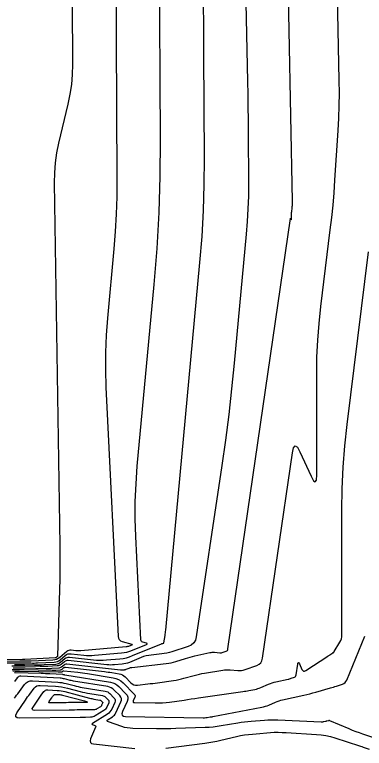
# Model space of a CAD drawing. Extents: x 1768942 to 1774819, y 723037 to 732099.
# Drawn here: x 1770830.2 to 1770861.8, y 724815.1 to 724881.4 of the extents above; entities that cross this region are included whole.
import ezdxf

# ---------------------------------------------------------------- set-up
doc = ezdxf.new("R2010")
doc.units = 0
doc.layers.add('R_Contours', color=7, linetype='Continuous')

msp = doc.modelspace()

# ---------------------------------------------------------------- linework, layer by layer
at = {"layer": 'R_Contours'}
for points in [[(1770830.099, 724822.411), (1770830.458, 724822.409), (1770830.818, 724822.404), (1770831.177, 724822.397), (1770833.081, 724822.354), (1770833.208, 724822.352), (1770833.335, 724822.352), (1770833.462, 724822.355), (1770833.589, 724822.36), (1770834.205, 724822.391), (1770834.275, 724822.4), (1770834.341, 724822.419), (1770834.402, 724822.449), (1770834.459, 724822.49), (1770834.68, 724822.676), (1770834.737, 724822.715), (1770834.798, 724822.741), (1770834.863, 724822.754), (1770834.933, 724822.753), (1770839.78, 724822.221), (1770839.823, 724822.218), (1770839.866, 724822.216), (1770839.909, 724822.217), (1770839.952, 724822.219), (1770840.124, 724822.234), (1770840.167, 724822.24), (1770840.209, 724822.248), (1770840.25, 724822.26), (1770840.29, 724822.275), (1770840.554, 724822.383), (1770840.611, 724822.405), (1770840.67, 724822.422), (1770840.73, 724822.435), (1770840.791, 724822.444), (1770843.909, 724822.78), (1770844.13, 724822.809), (1770844.349, 724822.85), (1770844.565, 724822.902), (1770844.779, 724822.964), (1770845.63, 724823.238), (1770845.844, 724823.304), (1770846.059, 724823.365), (1770846.275, 724823.421), (1770846.492, 724823.473), (1770847.845, 724823.777), (1770847.948, 724823.796), (1770848.052, 724823.807), (1770848.156, 724823.81), (1770848.261, 724823.805), (1770848.741, 724823.765), (1770848.816, 724823.763), (1770848.889, 724823.768), (1770848.961, 724823.782), (1770849.032, 724823.803), (1770849.314, 724823.904), (1770849.377, 724823.935), (1770849.425, 724823.979), (1770849.458, 724824.035), (1770849.477, 724824.103), (1770855.107, 724862.984), (1770855.112, 724863.006), (1770855.119, 724863.014), (1770855.128, 724863.008), (1770855.138, 724862.989), (1770855.186, 724862.886), (1770855.196, 724862.867), (1770855.203, 724862.861), (1770855.208, 724862.869), (1770855.209, 724862.891), (1770855.209, 724863.316), (1770855.21, 724863.388), (1770855.214, 724863.46), (1770855.219, 724863.531), (1770855.227, 724863.602), (1770855.267, 724863.926), (1770855.273, 724863.978), (1770855.278, 724864.03), (1770855.283, 724864.083), (1770855.286, 724864.135), (1770855.3, 724864.346), (1770855.303, 724864.398), (1770855.304, 724864.451), (1770855.305, 724864.503), (1770855.305, 724864.556), (1770854.391, 724910.832)], [(1770835.271, 724910.421), (1770835.446, 724876.9), (1770835.424, 724875.997), (1770835.348, 724875.099), (1770835.218, 724874.207), (1770835.034, 724873.322), (1770834.192, 724869.793), (1770834.009, 724868.908), (1770833.882, 724868.016), (1770833.812, 724867.118), (1770833.798, 724866.214), (1770834.296, 724833.451), (1770834.305, 724832.447), (1770834.303, 724831.443), (1770834.29, 724830.439), (1770834.265, 724829.435), (1770834.085, 724823.46), (1770834.082, 724823.438), (1770834.075, 724823.417), (1770834.063, 724823.399), (1770834.047, 724823.383), (1770833.975, 724823.322), (1770833.957, 724823.309), (1770833.937, 724823.299), (1770833.915, 724823.293), (1770833.893, 724823.29), (1770831.133, 724823.154), (1770831.116, 724823.153), (1770831.098, 724823.153), (1770831.08, 724823.153), (1770831.063, 724823.153), (1770830.992, 724823.155), (1770830.974, 724823.155), (1770830.956, 724823.155), (1770830.938, 724823.155), (1770830.921, 724823.155), (1770821.188, 724823.129)], [(1770850.627, 724903.78), (1770851.239, 724875.354), (1770851.262, 724874.205), (1770851.279, 724873.056), (1770851.293, 724871.907), (1770851.301, 724870.758), (1770851.325, 724866.162), (1770851.317, 724865.013), (1770851.281, 724863.866), (1770851.217, 724862.72), (1770851.124, 724861.575), (1770850.041, 724849.923), (1770849.809, 724847.602), (1770849.545, 724845.284), (1770849.25, 724842.97), (1770848.922, 724840.66), (1770846.619, 724825.194), (1770846.536, 724824.891), (1770846.386, 724824.646), (1770846.168, 724824.457), (1770845.883, 724824.326), (1770844.42, 724823.856), (1770844.193, 724823.79), (1770843.964, 724823.735), (1770843.732, 724823.692), (1770843.498, 724823.661), (1770842.555, 724823.559), (1770842.322, 724823.525), (1770842.092, 724823.476), (1770841.867, 724823.41), (1770841.646, 724823.327), (1770840.582, 724822.888), (1770840.422, 724822.829), (1770840.258, 724822.782), (1770840.092, 724822.749), (1770839.922, 724822.728), (1770839.238, 724822.669), (1770839.066, 724822.658), (1770838.895, 724822.656), (1770838.725, 724822.662), (1770838.554, 724822.677), (1770835.061, 724823.06), (1770834.967, 724823.061), (1770834.878, 724823.044), (1770834.795, 724823.009), (1770834.717, 724822.955), (1770834.417, 724822.703), (1770834.339, 724822.647), (1770834.256, 724822.606), (1770834.167, 724822.579), (1770834.072, 724822.567), (1770833.233, 724822.526), (1770833.06, 724822.519), (1770832.888, 724822.515), (1770832.715, 724822.514), (1770832.543, 724822.517), (1770831.14, 724822.548), (1770830.849, 724822.554), (1770830.558, 724822.558), (1770830.267, 724822.56), (1770829.975, 724822.56)], [(1770839.289, 724898.519), (1770839.456, 724866.499), (1770839.445, 724864.932), (1770839.396, 724863.366), (1770839.308, 724861.802), (1770839.182, 724860.24), (1770838.602, 724853.994), (1770838.484, 724852.432), (1770838.423, 724850.869), (1770838.416, 724849.304), (1770838.466, 724847.739), (1770839.575, 724825.228), (1770839.603, 724825.072), (1770839.671, 724824.947), (1770839.777, 724824.852), (1770839.923, 724824.789), (1770840.787, 724824.54), (1770840.835, 724824.521), (1770840.852, 724824.5), (1770840.837, 724824.478), (1770840.792, 724824.454), (1770840.548, 724824.353), (1770840.487, 724824.33), (1770840.424, 724824.312), (1770840.36, 724824.3), (1770840.295, 724824.291), (1770836.205, 724823.94), (1770836.094, 724823.934), (1770835.983, 724823.932), (1770835.872, 724823.936), (1770835.761, 724823.946), (1770835.319, 724823.994), (1770835.211, 724823.996), (1770835.11, 724823.977), (1770835.015, 724823.936), (1770834.927, 724823.875), (1770834.29, 724823.339), (1770834.151, 724823.239), (1770834.001, 724823.165), (1770833.841, 724823.118), (1770833.67, 724823.096), (1770831.718, 724823), (1770831.631, 724822.996), (1770831.545, 724822.994), (1770831.459, 724822.994), (1770831.373, 724822.995), (1770831.029, 724823.003), (1770830.943, 724823.005), (1770830.857, 724823.006), (1770830.77, 724823.006), (1770830.684, 724823.007), (1770822.79, 724822.985)], [(1770830.003, 724822.263), (1770830.359, 724822.26), (1770830.714, 724822.256), (1770831.07, 724822.249), (1770833.62, 724822.191), (1770833.702, 724822.189), (1770833.783, 724822.19), (1770833.864, 724822.192), (1770833.945, 724822.195), (1770834.339, 724822.214), (1770834.384, 724822.22), (1770834.426, 724822.233), (1770834.465, 724822.252), (1770834.501, 724822.278), (1770834.642, 724822.397), (1770834.679, 724822.422), (1770834.718, 724822.439), (1770834.76, 724822.447), (1770834.804, 724822.446), (1770838.333, 724822.059), (1770838.498, 724822.04), (1770838.662, 724822.019), (1770838.826, 724821.995), (1770838.99, 724821.97), (1770839.644, 724821.864), (1770839.802, 724821.826), (1770839.948, 724821.765), (1770840.082, 724821.681), (1770840.204, 724821.574), (1770840.712, 724821.057), (1770840.842, 724820.95), (1770840.985, 724820.878), (1770841.14, 724820.843), (1770841.309, 724820.844), (1770842.253, 724820.948), (1770842.469, 724820.972), (1770842.684, 724820.998), (1770842.899, 724821.026), (1770843.114, 724821.056), (1770844.565, 724821.261), (1770844.802, 724821.299), (1770845.037, 724821.344), (1770845.271, 724821.396), (1770845.503, 724821.456), (1770846.429, 724821.711), (1770846.662, 724821.771), (1770846.895, 724821.826), (1770847.13, 724821.874), (1770847.366, 724821.916), (1770849.003, 724822.183), (1770849.171, 724822.205), (1770849.34, 724822.217), (1770849.509, 724822.219), (1770849.678, 724822.21), (1770850.357, 724822.153), (1770850.525, 724822.148), (1770850.691, 724822.16), (1770850.855, 724822.191), (1770851.016, 724822.239), (1770852.073, 724822.617), (1770852.278, 724822.719), (1770852.434, 724822.861), (1770852.542, 724823.042), (1770852.601, 724823.264), (1770855.288, 724841.82), (1770855.396, 724842.277), (1770855.545, 724842.445), (1770855.736, 724842.325), (1770855.968, 724841.917), (1770856.978, 724839.71), (1770857.199, 724839.303), (1770857.357, 724839.185), (1770857.452, 724839.358), (1770857.483, 724839.82), (1770857.481, 724848.917), (1770857.504, 724850.452), (1770857.575, 724851.983), (1770857.692, 724853.512), (1770857.857, 724855.039), (1770858.711, 724861.95), (1770858.841, 724863.069), (1770858.954, 724864.19), (1770859.052, 724865.312), (1770859.132, 724866.435), (1770859.422, 724870.932), (1770859.482, 724872.057), (1770859.519, 724873.182), (1770859.532, 724874.307), (1770859.522, 724875.434), (1770859.16, 724893.739)], [(1770824.392, 724822.841), (1770830.448, 724822.858), (1770830.602, 724822.858), (1770830.757, 724822.857), (1770830.911, 724822.855), (1770831.066, 724822.852), (1770831.684, 724822.837), (1770831.838, 724822.835), (1770831.993, 724822.836), (1770832.147, 724822.839), (1770832.302, 724822.846), (1770833.804, 724822.92), (1770833.949, 724822.938), (1770834.086, 724822.979), (1770834.214, 724823.042), (1770834.333, 724823.127), (1770834.791, 724823.513), (1770834.91, 724823.595), (1770835.038, 724823.65), (1770835.174, 724823.676), (1770835.318, 724823.673), (1770836.47, 724823.547), (1770836.712, 724823.526), (1770836.954, 724823.518), (1770837.196, 724823.521), (1770837.438, 724823.536), (1770839.861, 724823.744), (1770840.114, 724823.775), (1770840.363, 724823.825), (1770840.608, 724823.895), (1770840.847, 724823.984), (1770842.117, 724824.508), (1770842.175, 724824.539), (1770842.193, 724824.567), (1770842.172, 724824.594), (1770842.111, 724824.618), (1770841.788, 724824.711), (1770841.717, 724824.742), (1770841.665, 724824.788), (1770841.632, 724824.849), (1770841.619, 724824.925), (1770841.158, 724834.268), (1770841.108, 724835.852), (1770841.115, 724837.436), (1770841.177, 724839.018), (1770841.296, 724840.599), (1770842.821, 724857.007), (1770843.084, 724860.27), (1770843.267, 724863.537), (1770843.37, 724866.807), (1770843.393, 724870.081), (1770843.306, 724886.617)], [(1770830.212, 724822.709), (1770830.434, 724822.709), (1770830.657, 724822.707), (1770830.88, 724822.704), (1770831.103, 724822.7), (1770832.004, 724822.679), (1770832.222, 724822.676), (1770832.44, 724822.677), (1770832.658, 724822.682), (1770832.877, 724822.691), (1770833.938, 724822.743), (1770834.058, 724822.759), (1770834.171, 724822.792), (1770834.276, 724822.844), (1770834.375, 724822.915), (1770834.754, 724823.234), (1770834.852, 724823.302), (1770834.958, 724823.347), (1770835.07, 724823.368), (1770835.19, 724823.366), (1770837.327, 724823.132), (1770837.626, 724823.107), (1770837.925, 724823.096), (1770838.224, 724823.1), (1770838.523, 724823.118), (1770839.72, 724823.221), (1770840.017, 724823.258), (1770840.308, 724823.317), (1770840.593, 724823.398), (1770840.874, 724823.501), (1770843.48, 724824.578), (1770843.49, 724824.581), (1770843.5, 724824.584), (1770843.51, 724824.587), (1770843.521, 724824.588), (1770843.563, 724824.593), (1770843.574, 724824.594), (1770843.584, 724824.596), (1770843.594, 724824.598), (1770843.605, 724824.601), (1770843.67, 724824.623), (1770843.683, 724824.628), (1770843.693, 724824.637), (1770843.7, 724824.648), (1770843.703, 724824.662), (1770843.803, 724825.33), (1770843.819, 724825.447), (1770843.834, 724825.563), (1770843.848, 724825.68), (1770843.859, 724825.797), (1770846.946, 724859.002), (1770847.135, 724861.351), (1770847.267, 724863.702), (1770847.341, 724866.055), (1770847.357, 724868.412), (1770847.308, 724877.841), (1770847.291, 724880.198), (1770847.264, 724882.556)], [(1770830.051, 724822.115), (1770830.259, 724822.114), (1770830.467, 724822.111), (1770830.676, 724822.107), (1770834.159, 724822.028), (1770834.195, 724822.027), (1770834.23, 724822.027), (1770834.265, 724822.028), (1770834.301, 724822.03), (1770834.473, 724822.038), (1770834.492, 724822.04), (1770834.511, 724822.046), (1770834.528, 724822.054), (1770834.544, 724822.066), (1770834.605, 724822.118), (1770834.621, 724822.129), (1770834.638, 724822.136), (1770834.656, 724822.139), (1770834.676, 724822.139), (1770835.928, 724822.002), (1770836.144, 724821.977), (1770836.359, 724821.949), (1770836.573, 724821.918), (1770836.787, 724821.885), (1770839.11, 724821.509), (1770839.365, 724821.447), (1770839.601, 724821.349), (1770839.817, 724821.213), (1770840.015, 724821.041), (1770841.02, 724820.017), (1770841.069, 724819.953), (1770841.093, 724819.885), (1770841.094, 724819.813), (1770841.07, 724819.736), (1770840.927, 724819.421), (1770840.906, 724819.351), (1770840.916, 724819.302), (1770840.957, 724819.271), (1770841.028, 724819.26), (1770842.901, 724819.229), (1770843.229, 724819.23), (1770843.557, 724819.244), (1770843.884, 724819.271), (1770844.21, 724819.31), (1770845.513, 724819.494), (1770845.838, 724819.54), (1770846.164, 724819.586), (1770846.489, 724819.633), (1770846.815, 724819.68), (1770850.827, 724820.26), (1770850.963, 724820.28), (1770851.099, 724820.302), (1770851.234, 724820.325), (1770851.369, 724820.35), (1770851.909, 724820.454), (1770852.043, 724820.483), (1770852.175, 724820.52), (1770852.304, 724820.563), (1770852.432, 724820.614), (1770853.141, 724820.92), (1770853.302, 724820.985), (1770853.466, 724821.043), (1770853.633, 724821.092), (1770853.802, 724821.133), (1770854.895, 724821.373), (1770854.968, 724821.391), (1770855.041, 724821.41), (1770855.112, 724821.432), (1770855.183, 724821.456), (1770855.466, 724821.557), (1770855.529, 724821.589), (1770855.578, 724821.632), (1770855.611, 724821.688), (1770855.629, 724821.757), (1770855.77, 724822.729), (1770855.795, 724822.833), (1770855.828, 724822.871), (1770855.872, 724822.844), (1770855.924, 724822.752), (1770856.154, 724822.25), (1770856.219, 724822.15), (1770856.298, 724822.1), (1770856.391, 724822.1), (1770856.499, 724822.151), (1770858.479, 724823.451), (1770858.527, 724823.483), (1770858.575, 724823.515), (1770858.623, 724823.548), (1770858.671, 724823.58), (1770858.939, 724823.767), (1770858.948, 724823.773), (1770858.956, 724823.778), (1770858.966, 724823.782), (1770858.975, 724823.785), (1770859.02, 724823.8), (1770859.026, 724823.802), (1770859.031, 724823.806), (1770859.035, 724823.811), (1770859.038, 724823.817), (1770859.049, 724823.843), (1770859.051, 724823.849), (1770859.054, 724823.855), (1770859.058, 724823.861), (1770859.061, 724823.867), (1770859.58, 724824.729), (1770859.657, 724824.878), (1770859.711, 724825.033), (1770859.744, 724825.194), (1770859.755, 724825.361), (1770859.752, 724836.644), (1770859.782, 724838.58), (1770859.871, 724840.511), (1770860.019, 724842.439), (1770860.227, 724844.364), (1770862.155, 724859.975)], [(1770830.22, 724821.966), (1770830.281, 724821.965), (1770832.607, 724821.912), (1770832.803, 724821.907), (1770833, 724821.9), (1770833.196, 724821.892), (1770833.392, 724821.882), (1770834.53, 724821.82), (1770834.549, 724821.819), (1770834.568, 724821.816), (1770834.587, 724821.813), (1770834.605, 724821.808), (1770834.679, 724821.789), (1770834.698, 724821.784), (1770834.716, 724821.78), (1770834.735, 724821.776), (1770834.754, 724821.773), (1770838.869, 724821.106), (1770839.08, 724821.055), (1770839.275, 724820.973), (1770839.455, 724820.861), (1770839.618, 724820.718), (1770840.24, 724820.085), (1770840.365, 724819.921), (1770840.428, 724819.746), (1770840.429, 724819.56), (1770840.368, 724819.363), (1770839.951, 724818.446), (1770839.894, 724818.253), (1770839.922, 724818.113), (1770840.036, 724818.028), (1770840.235, 724817.997), (1770847.248, 724817.881), (1770847.278, 724817.881), (1770847.307, 724817.882), (1770847.336, 724817.885), (1770847.366, 724817.888), (1770847.483, 724817.905), (1770847.542, 724817.913), (1770847.601, 724817.922), (1770847.875, 724817.961), (1770847.931, 724817.97), (1770847.986, 724817.979), (1770848.042, 724817.988), (1770848.097, 724817.998), (1770852.53, 724818.845), (1770852.692, 724818.881), (1770852.851, 724818.925), (1770853.008, 724818.978), (1770853.162, 724819.039), (1770853.772, 724819.303), (1770853.925, 724819.365), (1770854.082, 724819.419), (1770854.24, 724819.466), (1770854.401, 724819.506), (1770856.326, 724819.931), (1770856.595, 724819.992), (1770856.863, 724820.058), (1770857.13, 724820.129), (1770857.396, 724820.203), (1770858.714, 724820.585), (1770858.851, 724820.625), (1770858.988, 724820.667), (1770859.125, 724820.71), (1770859.261, 724820.753), (1770859.806, 724820.931), (1770859.932, 724820.987), (1770860.038, 724821.064), (1770860.123, 724821.164), (1770860.188, 724821.285), (1770861.839, 724825.272)], [(1770830.203, 724819.646), (1770830.301, 724819.786), (1770830.401, 724819.925), (1770830.503, 724820.062), (1770831.119, 724820.884), (1770831.267, 724821.042), (1770831.438, 724821.152), (1770831.632, 724821.213), (1770831.848, 724821.225), (1770834.12, 724821.101), (1770834.307, 724821.086), (1770834.493, 724821.062), (1770834.677, 724821.028), (1770834.86, 724820.984), (1770835.588, 724820.791), (1770835.77, 724820.745), (1770835.954, 724820.704), (1770836.138, 724820.667), (1770836.324, 724820.635), (1770838.385, 724820.301), (1770838.509, 724820.271), (1770838.624, 724820.223), (1770838.729, 724820.157), (1770838.825, 724820.073), (1770839.189, 724819.702), (1770839.262, 724819.606), (1770839.299, 724819.504), (1770839.3, 724819.395), (1770839.264, 724819.279), (1770838.985, 724818.666), (1770838.913, 724818.532), (1770838.823, 724818.412), (1770838.717, 724818.307), (1770838.593, 724818.217), (1770837.243, 724817.366), (1770837.207, 724817.337), (1770837.197, 724817.311), (1770837.213, 724817.288), (1770837.254, 724817.268), (1770837.47, 724817.193), (1770837.514, 724817.17), (1770837.54, 724817.138), (1770837.546, 724817.098), (1770837.533, 724817.05), (1770837.081, 724815.975), (1770837.035, 724815.8), (1770837.063, 724815.668), (1770837.164, 724815.579), (1770837.34, 724815.533), (1770841.081, 724815.107)], [(1770863.795, 724815.701), (1770861.649, 724816.413), (1770861.339, 724816.52), (1770861.031, 724816.633), (1770860.725, 724816.752), (1770860.421, 724816.877), (1770858.672, 724817.62), (1770858.64, 724817.63), (1770858.608, 724817.635), (1770858.575, 724817.634), (1770858.542, 724817.627), (1770858.41, 724817.589), (1770858.377, 724817.58), (1770858.343, 724817.571), (1770858.31, 724817.563), (1770858.277, 724817.555), (1770858.07, 724817.51), (1770858.024, 724817.501), (1770857.978, 724817.496), (1770857.932, 724817.493), (1770857.885, 724817.493), (1770853.973, 724817.662), (1770853.673, 724817.67), (1770853.372, 724817.67), (1770853.072, 724817.66), (1770852.772, 724817.642), (1770851.571, 724817.55), (1770851.271, 724817.524), (1770850.972, 724817.491), (1770850.674, 724817.451), (1770850.377, 724817.405), (1770848.849, 724817.147), (1770848.494, 724817.094), (1770848.139, 724817.052), (1770847.782, 724817.021), (1770847.424, 724817.003), (1770844.769, 724816.907), (1770844.33, 724816.894), (1770843.891, 724816.887), (1770843.453, 724816.885), (1770843.014, 724816.89), (1770840.889, 724816.924), (1770840.637, 724816.938), (1770840.388, 724816.972), (1770840.142, 724817.026), (1770839.901, 724817.1), (1770838.685, 724817.523), (1770838.599, 724817.565), (1770838.567, 724817.614), (1770838.587, 724817.668), (1770838.661, 724817.728), (1770839.064, 724817.982), (1770839.158, 724818.051), (1770839.239, 724818.131), (1770839.308, 724818.222), (1770839.363, 724818.325), (1770839.816, 724819.321), (1770839.864, 724819.477), (1770839.864, 724819.625), (1770839.814, 724819.763), (1770839.715, 724819.893), (1770839.221, 724820.396), (1770839.092, 724820.509), (1770838.949, 724820.598), (1770838.794, 724820.663), (1770838.627, 724820.703), (1770835.539, 724821.204), (1770835.437, 724821.222), (1770835.335, 724821.242), (1770835.234, 724821.265), (1770835.134, 724821.29), (1770834.733, 724821.396), (1770834.632, 724821.42), (1770834.53, 724821.439), (1770834.428, 724821.453), (1770834.325, 724821.461), (1770830.794, 724821.652), (1770830.697, 724821.647), (1770830.61, 724821.62), (1770830.533, 724821.571), (1770830.467, 724821.5), (1770830.222, 724821.172)], [(1770843.855, 724815.13), (1770847.392, 724815.591), (1770847.754, 724815.643), (1770848.113, 724815.705), (1770848.471, 724815.776), (1770848.827, 724815.857), (1770850.257, 724816.201), (1770850.608, 724816.278), (1770850.962, 724816.341), (1770851.319, 724816.39), (1770851.677, 724816.424), (1770853.658, 724816.575), (1770853.746, 724816.58), (1770853.835, 724816.583), (1770853.924, 724816.583), (1770854.012, 724816.581), (1770854.367, 724816.566), (1770854.456, 724816.562), (1770854.545, 724816.557), (1770854.634, 724816.553), (1770854.722, 724816.548), (1770857.46, 724816.389), (1770857.883, 724816.35), (1770858.301, 724816.286), (1770858.714, 724816.194), (1770859.123, 724816.076), (1770861.334, 724815.358), (1770861.445, 724815.322), (1770861.556, 724815.285), (1770861.667, 724815.249), (1770861.778, 724815.212), (1770862.222, 724815.065)]]:
    msp.add_lwpolyline(points, dxfattribs=at)
for points in [[(1770832.104, 724820.684), (1770832.229, 724820.764), (1770832.37, 724820.808), (1770832.528, 724820.817), (1770833.915, 724820.742), (1770834.186, 724820.72), (1770834.456, 724820.685), (1770834.723, 724820.636), (1770834.987, 724820.573), (1770836.144, 724820.266), (1770836.357, 724820.212), (1770836.572, 724820.164), (1770836.788, 724820.12), (1770837.005, 724820.082), (1770838.144, 724819.898), (1770838.224, 724819.879), (1770838.298, 724819.848), (1770838.366, 724819.805), (1770838.428, 724819.751), (1770838.664, 724819.511), (1770838.711, 724819.449), (1770838.735, 724819.382), (1770838.735, 724819.312), (1770838.712, 724819.237), (1770838.532, 724818.841), (1770838.485, 724818.754), (1770838.427, 724818.677), (1770838.358, 724818.609), (1770838.278, 724818.55), (1770837.494, 724818.056), (1770837.394, 724818.002), (1770837.29, 724817.964), (1770837.181, 724817.94), (1770837.068, 724817.932), (1770836.606, 724817.928), (1770836.491, 724817.928), (1770836.375, 724817.927), (1770836.26, 724817.925), (1770836.145, 724817.924), (1770830.681, 724817.865), (1770830.449, 724817.892), (1770830.329, 724817.979), (1770830.322, 724818.128), (1770830.428, 724818.336), (1770831.21, 724819.493), (1770831.304, 724819.631), (1770831.4, 724819.767), (1770831.497, 724819.902), (1770831.596, 724820.036), (1770831.996, 724820.569)], [(1770832.941, 724820.326), (1770833.019, 724820.376), (1770833.108, 724820.404), (1770833.208, 724820.41), (1770834.067, 724820.363), (1770834.245, 724820.349), (1770834.421, 724820.326), (1770834.596, 724820.294), (1770834.769, 724820.252), (1770836.994, 724819.662), (1770837.091, 724819.638), (1770837.189, 724819.616), (1770837.287, 724819.596), (1770837.385, 724819.579), (1770837.902, 724819.495), (1770837.938, 724819.486), (1770837.972, 724819.472), (1770838.003, 724819.453), (1770838.031, 724819.428), (1770838.138, 724819.319), (1770838.16, 724819.291), (1770838.17, 724819.261), (1770838.17, 724819.229), (1770838.16, 724819.195), (1770838.078, 724819.015), (1770838.057, 724818.976), (1770838.031, 724818.941), (1770837.999, 724818.91), (1770837.963, 724818.884), (1770837.649, 724818.686), (1770837.582, 724818.65), (1770837.513, 724818.624), (1770837.44, 724818.608), (1770837.364, 724818.602), (1770836.102, 724818.594), (1770835.866, 724818.592), (1770835.63, 724818.59), (1770835.393, 724818.588), (1770835.157, 724818.585), (1770832.045, 724818.551), (1770831.899, 724818.568), (1770831.824, 724818.623), (1770831.819, 724818.717), (1770831.885, 724818.848), (1770832.378, 724819.576), (1770832.437, 724819.663), (1770832.497, 724819.749), (1770832.559, 724819.834), (1770832.621, 724819.918), (1770832.873, 724820.253)], [(1770833.777, 724819.968), (1770833.81, 724819.989), (1770833.846, 724820), (1770833.887, 724820.002), (1770834.241, 724819.983), (1770834.314, 724819.977), (1770834.386, 724819.968), (1770834.458, 724819.954), (1770834.53, 724819.938), (1770836.527, 724819.408), (1770836.723, 724819.347), (1770836.785, 724819.303), (1770836.714, 724819.275), (1770836.509, 724819.265), (1770835.29, 724819.257), (1770835.087, 724819.255), (1770834.884, 724819.253), (1770834.681, 724819.251), (1770834.478, 724819.249), (1770833.409, 724819.238), (1770833.349, 724819.245), (1770833.318, 724819.267), (1770833.316, 724819.306), (1770833.343, 724819.36), (1770833.546, 724819.659), (1770833.57, 724819.695), (1770833.595, 724819.73), (1770833.62, 724819.765), (1770833.646, 724819.8), (1770833.749, 724819.938)]]:
    msp.add_lwpolyline(points, close=True, dxfattribs=at)

doc.saveas('drawing.dxf')
